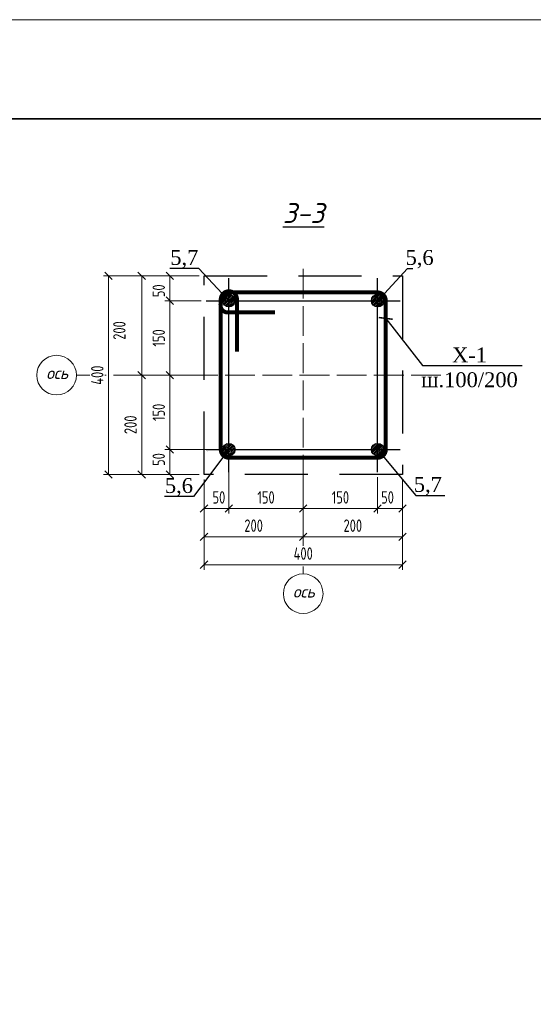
# Model space of a CAD drawing. Header units: millimetres. Extents: x -33345 to 4712671, y -3392 to 121473.
# Tile 463 of 656: x 2314320 to 2324677, y 84063 to 103901. Entities that reach past the tile are written whole.
import ezdxf
from ezdxf import colors
from ezdxf.entities.mleader import LeaderData, LeaderLine
from ezdxf.math import Vec2, Vec3

# ---------------------------------------------------------------- set-up
doc = ezdxf.new("R2010")
doc.units = ezdxf.units.MM
doc.linetypes.add('ACAD_ISO02W100', pattern=[15, 12, -3])
doc.linetypes.add('DASHED2', pattern=[9.525, 6.35, -3.175])
doc.layers.add('_линия', color=7, linetype='Continuous')
doc.layers.add('A _razmer rtt', color=164, linetype='Continuous')
doc.styles.add('RomanS', font='romans.shx')
doc.styles.add('simpiix', font='simplex.shx', dxfattribs={"width": 0.7})
doc.styles.add('SIMPLEX350', font='times.ttf', dxfattribs={"height": 350})
doc.styles.add('ГОСТ 2.304', font='cs_gost2304.shx', dxfattribs={"oblique": 15})
doc.styles.add('Текст1', font='isocpeui.ttf', dxfattribs={"height": 300})
doc.dimstyles.new('Copy(6) of 1-25', dxfattribs={"dimscale": 0, "dimtxt": 250, "dimasz": 150, "dimexe": 100, "dimexo": 100, "dimgap": 100, "dimtad": 1, "dimdec": 0, "dimtxsty": 'ГОСТ 2.304', "dimblk": 'OBLIQUE', "dimcen": 100, "dimdle": 1, "dimclrd": 256, "dimclre": 256, "dimclrt": 256, "dimadec": 0, "dimazin": 0, "dimtfac": 1, "dimtdec": 0, "dimtmove": 1, "dimatfit": 3, "dimfxl": 1.25, "dimtfill": 1, "dimlwd": 5, "dimlwe": 5, "dimarcsym": 2})

# ---------------------------------------------------------------- blocks, each defined once
blk = doc.blocks.new('Qwet')
at = {"lineweight": 20}
blk.add_lwpolyline([(350715, -737612), (410115, -737612), (410115, -695612), (350715, -695612)], close=True, dxfattribs=at)
at = {"lineweight": 35}
blk.add_lwpolyline([(352715, -737112), (409615, -737112), (409615, -696112), (352715, -696112)], close=True, dxfattribs=at)
blk = doc.blocks.new('_ArchTick')
at = {"color": 0, "linetype": 'ByBlock', "const_width": 0.15}
blk.add_lwpolyline([(-0.5, -0.5), (0.5, 0.5)], dxfattribs=at)
blk = doc.blocks.new('_Oblique')
at = {"color": 0, "linetype": 'ByBlock', "lineweight": -2}
blk.add_line((-0.5, -0.5), (0.5, 0.5), dxfattribs=at)
blk = doc.blocks.new('*D3751')
at = {"layer": '_линия', "lineweight": 5, "ltscale": 100, "transparency": 16777216}
for p, q in [((2318437, 95239), (2317249, 95239)), ((2317349, 94738), (2317349, 95240)), ((2317937, 94739), (2317249, 94739))]:
    blk.add_line(p, q, dxfattribs=at)
at = {"layer": 'Defpoints', "color": 0, "lineweight": 30, "ltscale": 100, "transparency": 16777216}
for p in [(2317349, 95239), (2318537, 95239), (2318037, 94739)]:
    blk.add_point(p, dxfattribs=at)
at = {"layer": '_линия', "ltscale": 100, "transparency": 16777216, "insert": (2317124, 95039), "char_height": 250, "attachment_point": 5, "rotation": 90, "style": 'simpiix', "bg_fill": 3, "box_fill_scale": 1.1, "bg_fill_color": 256, "bg_fill_true_color": 13158600, "bg_fill_transparency": 0}
blk.add_mtext('50', dxfattribs=at)
at = {"layer": '_линия', "lineweight": 5, "ltscale": 100, "transparency": 16777216, "xscale": 150, "yscale": 150, "zscale": 150}
for p, rotation in [((2317349, 95239), 90), ((2317349, 94739), 270)]:
    blk.add_blockref('_Oblique', p, dxfattribs=dict(at, rotation=rotation))
blk = doc.blocks.new('*D3752')
at = {"layer": '_линия', "lineweight": 5, "ltscale": 100, "transparency": 16777216}
for p, q in [((2317937, 96739), (2317249, 96739)), ((2317349, 95238), (2317349, 96740)), ((2318437, 95239), (2317249, 95239))]:
    blk.add_line(p, q, dxfattribs=at)
at = {"layer": 'Defpoints', "color": 0, "lineweight": 30, "ltscale": 100, "transparency": 16777216}
for p in [(2317349, 96739), (2318037, 96739), (2318537, 95239)]:
    blk.add_point(p, dxfattribs=at)
at = {"layer": '_линия', "lineweight": 5, "ltscale": 100, "transparency": 16777216, "xscale": 150, "yscale": 150, "zscale": 150}
for p, rotation in [((2317349, 96739), 90), ((2317349, 95239), 270)]:
    blk.add_blockref('_Oblique', p, dxfattribs=dict(at, rotation=rotation))
at = {"layer": '_линия', "ltscale": 100, "transparency": 16777216, "insert": (2317124, 95989), "char_height": 250, "attachment_point": 5, "rotation": 90, "style": 'simpiix', "bg_fill": 3, "box_fill_scale": 1.1, "bg_fill_color": 256, "bg_fill_true_color": 13158600, "bg_fill_transparency": 0}
blk.add_mtext('150', dxfattribs=at)
blk = doc.blocks.new('*D3753')
at = {"layer": '_линия', "lineweight": 5, "ltscale": 100, "transparency": 16777216}
for p, q in [((2317981, 98239), (2317249, 98239)), ((2317349, 96738), (2317349, 98240)), ((2317937, 96739), (2317249, 96739))]:
    blk.add_line(p, q, dxfattribs=at)
at = {"layer": 'Defpoints', "color": 0, "lineweight": 30, "ltscale": 100, "transparency": 16777216}
for p in [(2317349, 98239), (2318081, 98239), (2318037, 96739)]:
    blk.add_point(p, dxfattribs=at)
at = {"layer": '_линия', "lineweight": 5, "ltscale": 100, "transparency": 16777216, "xscale": 150, "yscale": 150, "zscale": 150}
for p, rotation in [((2317349, 98239), 90), ((2317349, 96739), 270)]:
    blk.add_blockref('_Oblique', p, dxfattribs=dict(at, rotation=rotation))
at = {"layer": '_линия', "ltscale": 100, "transparency": 16777216, "insert": (2317124, 97489), "char_height": 250, "attachment_point": 5, "rotation": 90, "style": 'simpiix', "bg_fill": 3, "box_fill_scale": 1.1, "bg_fill_color": 256, "bg_fill_true_color": 13158600, "bg_fill_transparency": 0}
blk.add_mtext('150', dxfattribs=at)
blk = doc.blocks.new('*D3754')
at = {"layer": '_линия', "lineweight": 5, "ltscale": 100, "transparency": 16777216}
for p, q in [((2317937, 98739), (2317249, 98739)), ((2317349, 98238), (2317349, 98740)), ((2317981, 98239), (2317249, 98239))]:
    blk.add_line(p, q, dxfattribs=at)
at = {"layer": 'Defpoints', "color": 0, "lineweight": 30, "ltscale": 100, "transparency": 16777216}
for p in [(2317349, 98739), (2318037, 98739), (2318081, 98239)]:
    blk.add_point(p, dxfattribs=at)
at = {"layer": '_линия', "ltscale": 100, "transparency": 16777216, "insert": (2317124, 98439), "char_height": 250, "attachment_point": 5, "rotation": 90, "style": 'simpiix', "bg_fill": 3, "box_fill_scale": 1.1, "bg_fill_color": 256, "bg_fill_true_color": 13158600, "bg_fill_transparency": 0}
blk.add_mtext('50', dxfattribs=at)
at = {"layer": '_линия', "lineweight": 5, "ltscale": 100, "transparency": 16777216, "xscale": 150, "yscale": 150, "zscale": 150}
for p, rotation in [((2317349, 98739), 90), ((2317349, 98239), 270)]:
    blk.add_blockref('_Oblique', p, dxfattribs=dict(at, rotation=rotation))
blk = doc.blocks.new('*D3755')
at = {"layer": '_линия', "lineweight": 5, "ltscale": 100, "transparency": 16777216}
for p, q in [((2317937, 98739), (2316680, 98739)), ((2316780, 98740), (2316780, 96738)), ((2317937, 96739), (2316680, 96739))]:
    blk.add_line(p, q, dxfattribs=at)
at = {"layer": 'Defpoints', "color": 0, "lineweight": 30, "ltscale": 100, "transparency": 16777216}
for p in [(2318037, 98739), (2316780, 96739), (2318037, 96739)]:
    blk.add_point(p, dxfattribs=at)
at = {"layer": '_линия', "lineweight": 5, "ltscale": 100, "transparency": 16777216, "xscale": 150, "yscale": 150, "zscale": 150}
for p, rotation in [((2316780, 98739), 90), ((2316780, 96739), 270)]:
    blk.add_blockref('_Oblique', p, dxfattribs=dict(at, rotation=rotation))
at = {"layer": '_линия', "ltscale": 100, "transparency": 16777216, "insert": (2316330, 97639), "char_height": 250, "attachment_point": 5, "rotation": 90, "style": 'simpiix', "bg_fill": 3, "box_fill_scale": 1.1, "bg_fill_color": 256, "bg_fill_true_color": 13158600, "bg_fill_transparency": 0}
blk.add_mtext('200', dxfattribs=at)
blk = doc.blocks.new('*D3756')
at = {"layer": '_линия', "lineweight": 5, "ltscale": 100, "transparency": 16777216}
for p, q in [((2317937, 96739), (2316680, 96739)), ((2316780, 96740), (2316780, 94738)), ((2317937, 94739), (2316680, 94739))]:
    blk.add_line(p, q, dxfattribs=at)
at = {"layer": 'Defpoints', "color": 0, "lineweight": 30, "ltscale": 100, "transparency": 16777216}
for p in [(2318037, 96739), (2316780, 94739), (2318037, 94739)]:
    blk.add_point(p, dxfattribs=at)
at = {"layer": '_линия', "lineweight": 5, "ltscale": 100, "transparency": 16777216, "xscale": 150, "yscale": 150, "zscale": 150}
for p, rotation in [((2316780, 96739), 90), ((2316780, 94739), 270)]:
    blk.add_blockref('_Oblique', p, dxfattribs=dict(at, rotation=rotation))
at = {"layer": '_линия', "ltscale": 100, "transparency": 16777216, "insert": (2316555, 95739), "char_height": 250, "attachment_point": 5, "rotation": 90, "style": 'simpiix', "bg_fill": 3, "box_fill_scale": 1.1, "bg_fill_color": 256, "bg_fill_true_color": 13158600, "bg_fill_transparency": 0}
blk.add_mtext('200', dxfattribs=at)
blk = doc.blocks.new('*D3757')
at = {"layer": '_линия', "lineweight": 5, "ltscale": 100, "transparency": 16777216}
for p, q in [((2317937, 98739), (2316010, 98739)), ((2316110, 94738), (2316110, 98740)), ((2317937, 94739), (2316010, 94739))]:
    blk.add_line(p, q, dxfattribs=at)
at = {"layer": 'Defpoints', "color": 0, "lineweight": 30, "ltscale": 100, "transparency": 16777216}
for p in [(2316110, 98739), (2318037, 98739), (2318037, 94739)]:
    blk.add_point(p, dxfattribs=at)
at = {"layer": '_линия', "lineweight": 5, "ltscale": 100, "transparency": 16777216, "xscale": 150, "yscale": 150, "zscale": 150}
for p, rotation in [((2316110, 98739), 90), ((2316110, 94739), 270)]:
    blk.add_blockref('_Oblique', p, dxfattribs=dict(at, rotation=rotation))
at = {"layer": '_линия', "ltscale": 100, "transparency": 16777216, "insert": (2315885, 96739), "char_height": 250, "attachment_point": 5, "rotation": 90, "style": 'simpiix', "bg_fill": 3, "box_fill_scale": 1.1, "bg_fill_color": 256, "bg_fill_true_color": 13158600, "bg_fill_transparency": 0}
blk.add_mtext('400', dxfattribs=at)
blk = doc.blocks.new('*D3758')
at = {"layer": '_линия', "lineweight": 5, "ltscale": 100, "transparency": 16777216}
for p, q in [((2318537, 95139), (2318537, 93951)), ((2318037, 94639), (2318037, 93951)), ((2318036, 94051), (2318538, 94051))]:
    blk.add_line(p, q, dxfattribs=at)
at = {"layer": 'Defpoints', "color": 0, "lineweight": 30, "ltscale": 100, "transparency": 16777216}
for p in [(2318537, 95239), (2318037, 94739), (2318537, 94051)]:
    blk.add_point(p, dxfattribs=at)
at = {"layer": '_линия', "ltscale": 100, "transparency": 16777216, "insert": (2318337, 94276), "char_height": 250, "attachment_point": 5, "style": 'simpiix', "bg_fill": 3, "box_fill_scale": 1.1, "bg_fill_color": 256, "bg_fill_true_color": 13158600, "bg_fill_transparency": 0}
blk.add_mtext('50', dxfattribs=at)
at = {"layer": '_линия', "lineweight": 5, "ltscale": 100, "transparency": 16777216, "xscale": 150, "yscale": 150, "zscale": 150, "rotation": 180}
blk.add_blockref('_Oblique', (2318037, 94051), dxfattribs=at)
at = {"layer": '_линия', "lineweight": 5, "ltscale": 100, "transparency": 16777216, "xscale": 150, "yscale": 150, "zscale": 150}
blk.add_blockref('_Oblique', (2318537, 94051), dxfattribs=at)
blk = doc.blocks.new('*D3759')
at = {"layer": '_линия', "lineweight": 5, "ltscale": 100, "transparency": 16777216}
for p, q in [((2318537, 95139), (2318537, 93951)), ((2320037, 94639), (2320037, 93951)), ((2318536, 94051), (2320038, 94051))]:
    blk.add_line(p, q, dxfattribs=at)
at = {"layer": 'Defpoints', "color": 0, "lineweight": 30, "ltscale": 100, "transparency": 16777216}
for p in [(2318537, 95239), (2320037, 94739), (2320037, 94051)]:
    blk.add_point(p, dxfattribs=at)
at = {"layer": '_линия', "lineweight": 5, "ltscale": 100, "transparency": 16777216, "xscale": 150, "yscale": 150, "zscale": 150, "rotation": 180}
blk.add_blockref('_Oblique', (2318537, 94051), dxfattribs=at)
at = {"layer": '_линия', "lineweight": 5, "ltscale": 100, "transparency": 16777216, "xscale": 150, "yscale": 150, "zscale": 150}
blk.add_blockref('_Oblique', (2320037, 94051), dxfattribs=at)
at = {"layer": '_линия', "ltscale": 100, "transparency": 16777216, "insert": (2319287, 94276), "char_height": 250, "attachment_point": 5, "style": 'simpiix', "bg_fill": 3, "box_fill_scale": 1.1, "bg_fill_color": 256, "bg_fill_true_color": 13158600, "bg_fill_transparency": 0}
blk.add_mtext('150', dxfattribs=at)
blk = doc.blocks.new('*D3760')
at = {"layer": '_линия', "lineweight": 5, "ltscale": 100, "transparency": 16777216}
for p, q in [((2320037, 94639), (2320037, 93951)), ((2321537, 94683), (2321537, 93951)), ((2320036, 94051), (2321538, 94051))]:
    blk.add_line(p, q, dxfattribs=at)
at = {"layer": 'Defpoints', "color": 0, "lineweight": 30, "ltscale": 100, "transparency": 16777216}
for p in [(2320037, 94739), (2321537, 94783), (2321537, 94051)]:
    blk.add_point(p, dxfattribs=at)
at = {"layer": '_линия', "lineweight": 5, "ltscale": 100, "transparency": 16777216, "xscale": 150, "yscale": 150, "zscale": 150, "rotation": 180}
blk.add_blockref('_Oblique', (2320037, 94051), dxfattribs=at)
at = {"layer": '_линия', "lineweight": 5, "ltscale": 100, "transparency": 16777216, "xscale": 150, "yscale": 150, "zscale": 150}
blk.add_blockref('_Oblique', (2321537, 94051), dxfattribs=at)
at = {"layer": '_линия', "ltscale": 100, "transparency": 16777216, "insert": (2320787, 94276), "char_height": 250, "attachment_point": 5, "style": 'simpiix', "bg_fill": 3, "box_fill_scale": 1.1, "bg_fill_color": 256, "bg_fill_true_color": 13158600, "bg_fill_transparency": 0}
blk.add_mtext('150', dxfattribs=at)
blk = doc.blocks.new('*D3761')
at = {"layer": '_линия', "lineweight": 5, "ltscale": 100, "transparency": 16777216}
for p, q in [((2321537, 94683), (2321537, 93951)), ((2322037, 94639), (2322037, 93951)), ((2321536, 94051), (2322038, 94051))]:
    blk.add_line(p, q, dxfattribs=at)
at = {"layer": 'Defpoints', "color": 0, "lineweight": 30, "ltscale": 100, "transparency": 16777216}
for p in [(2321537, 94783), (2322037, 94739), (2322037, 94051)]:
    blk.add_point(p, dxfattribs=at)
at = {"layer": '_линия', "ltscale": 100, "transparency": 16777216, "insert": (2321737, 94276), "char_height": 250, "attachment_point": 5, "style": 'simpiix', "bg_fill": 3, "box_fill_scale": 1.1, "bg_fill_color": 256, "bg_fill_true_color": 13158600, "bg_fill_transparency": 0}
blk.add_mtext('50', dxfattribs=at)
at = {"layer": '_линия', "lineweight": 5, "ltscale": 100, "transparency": 16777216, "xscale": 150, "yscale": 150, "zscale": 150, "rotation": 180}
blk.add_blockref('_Oblique', (2321537, 94051), dxfattribs=at)
at = {"layer": '_линия', "lineweight": 5, "ltscale": 100, "transparency": 16777216, "xscale": 150, "yscale": 150, "zscale": 150}
blk.add_blockref('_Oblique', (2322037, 94051), dxfattribs=at)
blk = doc.blocks.new('*D3762')
at = {"layer": '_линия', "lineweight": 5, "ltscale": 100, "transparency": 16777216}
for p, q in [((2320037, 94639), (2320037, 93382)), ((2322037, 94639), (2322037, 93382)), ((2322038, 93482), (2320036, 93482))]:
    blk.add_line(p, q, dxfattribs=at)
at = {"layer": 'Defpoints', "color": 0, "lineweight": 30, "ltscale": 100, "transparency": 16777216}
for p in [(2320037, 94739), (2322037, 94739), (2320037, 93482)]:
    blk.add_point(p, dxfattribs=at)
at = {"layer": '_линия', "lineweight": 5, "ltscale": 100, "transparency": 16777216, "xscale": 150, "yscale": 150, "zscale": 150, "rotation": 180}
blk.add_blockref('_Oblique', (2320037, 93482), dxfattribs=at)
at = {"layer": '_линия', "lineweight": 5, "ltscale": 100, "transparency": 16777216, "xscale": 150, "yscale": 150, "zscale": 150}
blk.add_blockref('_Oblique', (2322037, 93482), dxfattribs=at)
at = {"layer": '_линия', "ltscale": 100, "transparency": 16777216, "insert": (2321037, 93707), "char_height": 250, "attachment_point": 5, "style": 'simpiix', "bg_fill": 3, "box_fill_scale": 1.1, "bg_fill_color": 256, "bg_fill_true_color": 13158600, "bg_fill_transparency": 0}
blk.add_mtext('200', dxfattribs=at)
blk = doc.blocks.new('*D3763')
at = {"layer": '_линия', "lineweight": 5, "ltscale": 100, "transparency": 16777216}
for p, q in [((2318037, 94639), (2318037, 93382)), ((2320037, 94639), (2320037, 93382)), ((2320038, 93482), (2318036, 93482))]:
    blk.add_line(p, q, dxfattribs=at)
at = {"layer": 'Defpoints', "color": 0, "lineweight": 30, "ltscale": 100, "transparency": 16777216}
for p in [(2318037, 94739), (2320037, 94739), (2318037, 93482)]:
    blk.add_point(p, dxfattribs=at)
at = {"layer": '_линия', "lineweight": 5, "ltscale": 100, "transparency": 16777216, "xscale": 150, "yscale": 150, "zscale": 150, "rotation": 180}
blk.add_blockref('_Oblique', (2318037, 93482), dxfattribs=at)
at = {"layer": '_линия', "lineweight": 5, "ltscale": 100, "transparency": 16777216, "xscale": 150, "yscale": 150, "zscale": 150}
blk.add_blockref('_Oblique', (2320037, 93482), dxfattribs=at)
at = {"layer": '_линия', "ltscale": 100, "transparency": 16777216, "insert": (2319037, 93707), "char_height": 250, "attachment_point": 5, "style": 'simpiix', "bg_fill": 3, "box_fill_scale": 1.1, "bg_fill_color": 256, "bg_fill_true_color": 13158600, "bg_fill_transparency": 0}
blk.add_mtext('200', dxfattribs=at)
blk = doc.blocks.new('*D3764')
at = {"layer": '_линия', "lineweight": 5, "ltscale": 100, "transparency": 16777216}
for p, q in [((2318037, 94639), (2318037, 92820)), ((2322037, 94639), (2322037, 92820)), ((2318036, 92920), (2322038, 92920))]:
    blk.add_line(p, q, dxfattribs=at)
at = {"layer": 'Defpoints', "color": 0, "lineweight": 30, "ltscale": 100, "transparency": 16777216}
for p in [(2318037, 94739), (2322037, 94739), (2322037, 92920)]:
    blk.add_point(p, dxfattribs=at)
at = {"layer": '_линия', "lineweight": 5, "ltscale": 100, "transparency": 16777216, "xscale": 150, "yscale": 150, "zscale": 150, "rotation": 180}
blk.add_blockref('_Oblique', (2318037, 92920), dxfattribs=at)
at = {"layer": '_линия', "lineweight": 5, "ltscale": 100, "transparency": 16777216, "xscale": 150, "yscale": 150, "zscale": 150}
blk.add_blockref('_Oblique', (2322037, 92920), dxfattribs=at)
at = {"layer": '_линия', "ltscale": 100, "transparency": 16777216, "insert": (2320037, 93145), "char_height": 250, "attachment_point": 5, "style": 'simpiix', "bg_fill": 3, "box_fill_scale": 1.1, "bg_fill_color": 256, "bg_fill_true_color": 13158600, "bg_fill_transparency": 0}
blk.add_mtext('400', dxfattribs=at)

msp = doc.modelspace()

# ---------------------------------------------------------------- hatches: boundary and pattern name
h = msp.add_hatch()
h.set_pattern_fill('ANSI31', color=1, scale=8, style=0)
h.set_pattern_definition([(45, (2037290.68, -62627.334), (-17.9605122, 17.9605122), [])])
edge = h.paths.add_edge_path()
edge.add_arc((2318537.287, 98239.388), 125, 0, 360)
h = msp.add_hatch()
h.set_pattern_fill('ANSI31', color=1, scale=8, style=0)
h.set_pattern_definition([(45, (2040290.68, -62627.334), (-17.9605122, 17.9605122), [])])
edge = h.paths.add_edge_path()
edge.add_arc((2321537.287, 98239.388), 125, 0, 360)
h = msp.add_hatch()
h.set_pattern_fill('ANSI31', color=1, scale=8, style=0)
h.set_pattern_definition([(45, (2037290.68, -65627.334), (-17.9605122, 17.9605122), [])])
edge = h.paths.add_edge_path()
edge.add_arc((2318537.287, 95239.388), 125, 0, 360)
h = msp.add_hatch()
h.set_pattern_fill('ANSI31', color=1, scale=8, style=0)
h.set_pattern_definition([(45, (2040290.68, -65627.334), (-17.9605122, 17.9605122), [])])
edge = h.paths.add_edge_path()
edge.add_arc((2321537.287, 95239.388), 125, 0, 360)

# ---------------------------------------------------------------- linework, layer by layer
at = {"color": 1, "linetype": 'ACAD_ISO02W100', "lineweight": 5, "ltscale": 50}
for p, q in [((2320037.287, 98880.735), (2320037.287, 92735.967)), ((2315464.103, 96739.388), (2322863.572, 96739.388))]:
    msp.add_line(p, q, dxfattribs=at)
at = {"color": 7, "ltscale": 100}
for p, q in [((2318537.287, 94782.77), (2318537.287, 98696.007)), ((2321537.287, 94782.77), (2321537.287, 98696.007)), ((2318080.669, 98239.388), (2321993.906, 98239.388)), ((2318080.669, 95239.388), (2321993.906, 95239.388))]:
    msp.add_line(p, q, dxfattribs=at)
at = {"color": 7, "linetype": 'DASHED2', "ltscale": 200}
msp.add_lwpolyline([(2318037.287, 98739.388), (2322037.287, 98739.388), (2322037.287, 94739.388), (2318037.287, 94739.388)], close=True, dxfattribs=at)
at = {"lineweight": 25, "const_width": 80}
msp.add_lwpolyline([(2318702.115, 97211.572), (2318702.115, 98265.723, 1), (2318374.262, 98265.723), (2318374.262, 95239.506, 0.413991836), (2318538.859, 95074.784), (2321537.287, 95074.784, 0.422070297), (2321701.833, 95243.791), (2321701.833, 98241.276, 0.415613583), (2321536.121, 98406.198), (2318607.223, 98406.198, 0.479850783), (2318374.262, 98115.747, 0.367702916), (2318524.528, 98002.158), (2319468.313, 98002.158)], format="xyb", dxfattribs=at)
at = {"color": 1, "lineweight": 30}
for centre in [(2318537.287, 98239.388), (2321537.287, 98239.388), (2318537.287, 95239.388), (2321537.287, 95239.388)]:
    msp.add_circle(centre, 125, dxfattribs=at)
at = {"color": 7, "lineweight": 13, "ltscale": 0.5}
for centre in [(2315064.103, 96739.388), (2320037.287, 92335.967)]:
    msp.add_circle(centre, 400, dxfattribs=at)
at = {"color": 7, "lineweight": 15}
msp.add_arc((2318237.287, 95039.388), 205, 127.5609086, 127.5718693, dxfattribs=at)

# ---------------------------------------------------------------- block references
at = {"rotation": 270}
msp.add_blockref('Qwet', (3030664.059, 454616.444, 1359241.5), dxfattribs=at)

# ---------------------------------------------------------------- texts
at = {"ltscale": 20, "insert": (2320042.152, 100005.068), "char_height": 400, "width": 724.36364, "attachment_point": 5, "style": 'RomanS'}
msp.add_mtext('\\pxqc,t22;{\\fISOCPEUR|b0|i1|c204|p34;\\L\\C7;3-3}', dxfattribs=at)
at = {"layer": 'A _razmer rtt', "char_height": 240, "width": 178.88182, "attachment_point": 1, "style": 'Текст1'}
for insert in [(2314855.64, 96901.565), (2319828.825, 92498.143)]:
    msp.add_mtext('ось', dxfattribs=dict(at, insert=insert))

# ---------------------------------------------------------------- leaders
at = {"lineweight": 25}
ml = msp.add_multileader_mtext('Standard', dxfattribs=at)
ml.set_content('5,7', color=256, style='SIMPLEX350')
ml.set_leader_properties()
ml.build(insert=Vec2(0, 0))
ml.multileader.update_dxf_attribs({"text_left_attachment_type": 6, "text_right_attachment_type": 6, "dogleg_length": 10, "arrow_head_size": 200})
ctx = ml.context
ctx.base_point, ctx.char_height, ctx.arrow_head_size, ctx.plane_origin = Vec3(2317407.935, 98886.893), 300, 200, Vec3(2317389.287, 98339.388)
ctx.left_attachment, ctx.right_attachment, ctx.text_align_type = 6, 6, 2
notes = []
notes.append((ctx, [(0, (1, 1, 0), (2317934.769, 98886.893), (-1, 0), 10, [(0, [(2318537.287, 98239.388)], 0, [])])]))
ctx.mtext.insert, ctx.mtext.alignment, ctx.mtext.flow_direction = Vec3(2317922.769, 99260.649), 3, 5
ml = msp.add_multileader_mtext('Standard', dxfattribs=at)
ml.set_content('5,6', color=256, style='SIMPLEX350')
ml.set_leader_properties()
ml.build(insert=Vec2(0, 0))
ml.multileader.update_dxf_attribs({"text_left_attachment_type": 6, "text_right_attachment_type": 6, "dogleg_length": 10, "arrow_head_size": 200})
ctx = ml.context
ctx.base_point, ctx.char_height, ctx.arrow_head_size, ctx.plane_origin = Vec3(2322149.806, 98886.893), 300, 200, Vec3(2321685.287, 98339.388)
ctx.left_attachment, ctx.right_attachment, ctx.text_align_type = 6, 6, 2
notes.append((ctx, [(0, (1, 1, 0), (2322139.806, 98886.893), (1, 0), 10, [(0, [(2321537.287, 98239.388)], 0, [])])]))
ctx.mtext.insert, ctx.mtext.width, ctx.mtext.alignment, ctx.mtext.flow_direction = Vec3(2322667.235, 99260.649), 94.39824, 3, 5
ml = msp.add_multileader_mtext('Standard', dxfattribs=at)
ml.set_content('Х-1\\Pш.100/200', color=256, style='SIMPLEX350')
ml.set_leader_properties()
ml.set_arrow_properties(name='ARCHTICK')
ml.build(insert=Vec2(0, 0))
ml.multileader.update_dxf_attribs({"text_left_attachment_type": 6, "text_right_attachment_type": 6, "dogleg_length": 10, "arrow_head_size": 200})
ctx = ml.context
ctx.base_point, ctx.char_height, ctx.arrow_head_size, ctx.plane_origin = Vec3(2322448.867, 96936.631), 300, 200, Vec3(2320261.891, 97911.761)
ctx.left_attachment, ctx.right_attachment, ctx.text_align_type = 6, 6, 1
notes.append((ctx, [(0, (1, 1, 0), (2322438.867, 96936.631), (1, 0), 10, [(0, [(2321701.833, 97882.675)], 0, [])])]))
ctx.mtext.insert, ctx.mtext.alignment, ctx.mtext.flow_direction = Vec3(2323389.908, 97296.631), 2, 5
ml = msp.add_multileader_mtext('Standard', dxfattribs=at)
ml.set_content('5,6', color=256, style='SIMPLEX350')
ml.set_leader_properties()
ml.build(insert=Vec2(0, 0))
ml.multileader.update_dxf_attribs({"text_left_attachment_type": 6, "text_right_attachment_type": 6, "dogleg_length": 10, "arrow_head_size": 200})
ctx = ml.context
ctx.base_point, ctx.char_height, ctx.arrow_head_size, ctx.plane_origin = Vec3(2317296.476, 94291.884), 300, 200, Vec3(2317389.287, 94139.388)
ctx.left_attachment, ctx.right_attachment, ctx.text_align_type = 6, 6, 2
notes.append((ctx, [(0, (1, 1, 0), (2317825.905, 94291.884), (-1, 0), 10, [(0, [(2318537.287, 95239.388)], 0, [])])]))
ctx.mtext.insert, ctx.mtext.alignment, ctx.mtext.flow_direction = Vec3(2317813.905, 94665.64), 3, 5
ml = msp.add_multileader_mtext('Standard', dxfattribs=at)
ml.set_content('5,7', color=256, style='SIMPLEX350')
ml.set_leader_properties()
ml.build(insert=Vec2(0, 0))
ml.multileader.update_dxf_attribs({"text_left_attachment_type": 6, "text_right_attachment_type": 6, "dogleg_length": 10, "arrow_head_size": 200})
ctx = ml.context
ctx.base_point, ctx.char_height, ctx.arrow_head_size, ctx.plane_origin = Vec3(2322318.524, 94313.474), 300, 200, Vec3(2321685.287, 94139.388)
ctx.left_attachment, ctx.right_attachment, ctx.text_align_type = 6, 6, 2
notes.append((ctx, [(0, (1, 1, 0), (2322308.524, 94313.474), (1, 0), 10, [(0, [(2321537.287, 95239.388)], 0, [])])]))
ctx.mtext.insert, ctx.mtext.alignment, ctx.mtext.flow_direction = Vec3(2322833.357, 94687.231), 3, 5
for ctx, leaders in notes:
    for number, flags, end, landing, length, lines in leaders:
        leader = LeaderData()
        leader.index, (leader.has_last_leader_line, leader.has_dogleg_vector, leader.attachment_direction) = number, flags
        leader.last_leader_point, leader.dogleg_vector, leader.dogleg_length = Vec3(end), Vec3(landing), length
        for number, points, colour, breaks in lines:
            line = LeaderLine()
            line.index, line.vertices, line.color, line.breaks = number, Vec3.list(points), colors.encode_raw_color(colour), breaks
            leader.lines.append(line)
        ctx.leaders.append(leader)

# ---------------------------------------------------------------- next in the draw order: dimensions: what is measured, and where the dimension line sits
at = {"layer": '_линия', "color": 177, "ltscale": 100, "true_color": 0x293189}
dim = msp.add_linear_dim(base=(2317349.097, 95239.388), p1=(2318037.287, 94739.388), p2=(2318537.287, 95239.388), angle=90, dimstyle='Copy(6) of 1-25', override={"dimscale": 1, "dimlfac": 0.1, "dimtxsty": 'simpiix', "dimfxl": 100, "dimarcsym": 1}, dxfattribs=at)
dim.commit()
dim.dimension.update_dxf_attribs({"geometry": '*D3751', "text_midpoint": (2317349.097, 95039.388), "dimtype": 160})

# ---------------------------------------------------------------- next in the draw order: dimensions: what is measured, and where the dimension line sits
dim = msp.add_linear_dim(base=(2317349.097, 96739.388), p1=(2318537.287, 95239.388), p2=(2318037.287, 96739.388), angle=90, dimstyle='Copy(6) of 1-25', override={"dimscale": 1, "dimlfac": 0.1, "dimtxsty": 'simpiix', "dimfxl": 100, "dimarcsym": 1}, dxfattribs=at)
dim.commit()
dim.dimension.update_dxf_attribs({"geometry": '*D3752', "text_midpoint": (2317124.097, 95989.388)})

# ---------------------------------------------------------------- next in the draw order: dimensions: what is measured, and where the dimension line sits
dim = msp.add_linear_dim(base=(2317349.097, 98239.388), p1=(2318037.287, 96739.388), p2=(2318080.669, 98239.388), angle=90, dimstyle='Copy(6) of 1-25', override={"dimscale": 1, "dimlfac": 0.1, "dimtxsty": 'simpiix', "dimfxl": 100, "dimarcsym": 1}, dxfattribs=at)
dim.commit()
dim.dimension.update_dxf_attribs({"geometry": '*D3753', "text_midpoint": (2317124.097, 97489.388)})

# ---------------------------------------------------------------- next in the draw order: dimensions: what is measured, and where the dimension line sits
dim = msp.add_linear_dim(base=(2317349.097, 98739.388), p1=(2318080.669, 98239.388), p2=(2318037.287, 98739.388), angle=90, dimstyle='Copy(6) of 1-25', override={"dimscale": 1, "dimlfac": 0.1, "dimtxsty": 'simpiix', "dimfxl": 100, "dimarcsym": 1}, dxfattribs=at)
dim.commit()
dim.dimension.update_dxf_attribs({"geometry": '*D3754', "text_midpoint": (2317349.097, 98439.388), "dimtype": 160})

# ---------------------------------------------------------------- next in the draw order: dimensions: what is measured, and where the dimension line sits
dim = msp.add_linear_dim(base=(2316779.942, 96739.388), p1=(2318037.287, 98739.388), p2=(2318037.287, 96739.388), angle=90, dimstyle='Copy(6) of 1-25', override={"dimscale": 1, "dimlfac": 0.1, "dimtxsty": 'simpiix', "dimfxl": 100, "dimarcsym": 1}, dxfattribs=at)
dim.commit()
dim.dimension.update_dxf_attribs({"geometry": '*D3755', "text_midpoint": (2316554.942, 97639.388), "dimtype": 160})

# ---------------------------------------------------------------- next in the draw order: dimensions: what is measured, and where the dimension line sits
dim = msp.add_linear_dim(base=(2316779.942, 94739.388), p1=(2318037.287, 96739.388), p2=(2318037.287, 94739.388), angle=90, dimstyle='Copy(6) of 1-25', override={"dimscale": 1, "dimlfac": 0.1, "dimtxsty": 'simpiix', "dimfxl": 100, "dimarcsym": 1}, dxfattribs=at)
dim.commit()
dim.dimension.update_dxf_attribs({"geometry": '*D3756', "text_midpoint": (2316554.942, 95739.388)})

# ---------------------------------------------------------------- next in the draw order: dimensions: what is measured, and where the dimension line sits
dim = msp.add_linear_dim(base=(2316109.709, 98739.388), p1=(2318037.287, 94739.388), p2=(2318037.287, 98739.388), angle=90, dimstyle='Copy(6) of 1-25', override={"dimscale": 1, "dimlfac": 0.1, "dimtxsty": 'simpiix', "dimfxl": 100, "dimarcsym": 1}, dxfattribs=at)
dim.commit()
dim.dimension.update_dxf_attribs({"geometry": '*D3757', "text_midpoint": (2315884.709, 96739.388)})

# ---------------------------------------------------------------- next in the draw order: dimensions: what is measured, and where the dimension line sits
dim = msp.add_linear_dim(base=(2318537.287, 94051.198), p1=(2318037.287, 94739.388), p2=(2318537.287, 95239.388), dimstyle='Copy(6) of 1-25', override={"dimscale": 1, "dimlfac": 0.1, "dimtxsty": 'simpiix', "dimfxl": 100, "dimarcsym": 1}, dxfattribs=at)
dim.commit()
dim.dimension.update_dxf_attribs({"geometry": '*D3758', "text_midpoint": (2318337.287, 94051.198), "dimtype": 160})

# ---------------------------------------------------------------- next in the draw order: dimensions: what is measured, and where the dimension line sits
dim = msp.add_linear_dim(base=(2320037.287, 94051.198), p1=(2318537.287, 95239.388), p2=(2320037.287, 94739.388), dimstyle='Copy(6) of 1-25', override={"dimscale": 1, "dimlfac": 0.1, "dimtxsty": 'simpiix', "dimfxl": 100, "dimarcsym": 1}, dxfattribs=at)
dim.commit()
dim.dimension.update_dxf_attribs({"geometry": '*D3759', "text_midpoint": (2319287.287, 94276.198)})

# ---------------------------------------------------------------- next in the draw order: dimensions: what is measured, and where the dimension line sits
dim = msp.add_linear_dim(base=(2321537.287, 94051.198), p1=(2320037.287, 94739.388), p2=(2321537.287, 94782.77), dimstyle='Copy(6) of 1-25', override={"dimscale": 1, "dimlfac": 0.1, "dimtxsty": 'simpiix', "dimfxl": 100, "dimarcsym": 1}, dxfattribs=at)
dim.commit()
dim.dimension.update_dxf_attribs({"geometry": '*D3760', "text_midpoint": (2320787.287, 94276.198)})

# ---------------------------------------------------------------- next in the draw order: dimensions: what is measured, and where the dimension line sits
dim = msp.add_linear_dim(base=(2322037.287, 94051.198), p1=(2321537.287, 94782.77), p2=(2322037.287, 94739.388), dimstyle='Copy(6) of 1-25', override={"dimscale": 1, "dimlfac": 0.1, "dimtxsty": 'simpiix', "dimfxl": 100, "dimarcsym": 1}, dxfattribs=at)
dim.commit()
dim.dimension.update_dxf_attribs({"geometry": '*D3761', "text_midpoint": (2321737.287, 94051.198), "dimtype": 160})

# ---------------------------------------------------------------- next in the draw order: dimensions: what is measured, and where the dimension line sits
dim = msp.add_linear_dim(base=(2320037.287, 93482.043), p1=(2322037.287, 94739.388), p2=(2320037.287, 94739.388), dimstyle='Copy(6) of 1-25', override={"dimscale": 1, "dimlfac": 0.1, "dimtxsty": 'simpiix', "dimfxl": 100, "dimarcsym": 1}, dxfattribs=at)
dim.commit()
dim.dimension.update_dxf_attribs({"geometry": '*D3762', "text_midpoint": (2321037.287, 93707.043)})

# ---------------------------------------------------------------- next in the draw order: dimensions: what is measured, and where the dimension line sits
dim = msp.add_linear_dim(base=(2318037.287, 93482.043), p1=(2320037.287, 94739.388), p2=(2318037.287, 94739.388), dimstyle='Copy(6) of 1-25', override={"dimscale": 1, "dimlfac": 0.1, "dimtxsty": 'simpiix', "dimfxl": 100, "dimarcsym": 1}, dxfattribs=at)
dim.commit()
dim.dimension.update_dxf_attribs({"geometry": '*D3763', "text_midpoint": (2319037.287, 93707.043)})

# ---------------------------------------------------------------- next in the draw order: dimensions: what is measured, and where the dimension line sits
dim = msp.add_linear_dim(base=(2322037.287, 92919.888), p1=(2318037.287, 94739.388), p2=(2322037.287, 94739.388), dimstyle='Copy(6) of 1-25', override={"dimscale": 1, "dimlfac": 0.1, "dimtxsty": 'simpiix', "dimfxl": 100, "dimarcsym": 1}, dxfattribs=at)
dim.commit()
dim.dimension.update_dxf_attribs({"geometry": '*D3764', "text_midpoint": (2320037.287, 93144.888)})

doc.saveas('drawing.dxf')
